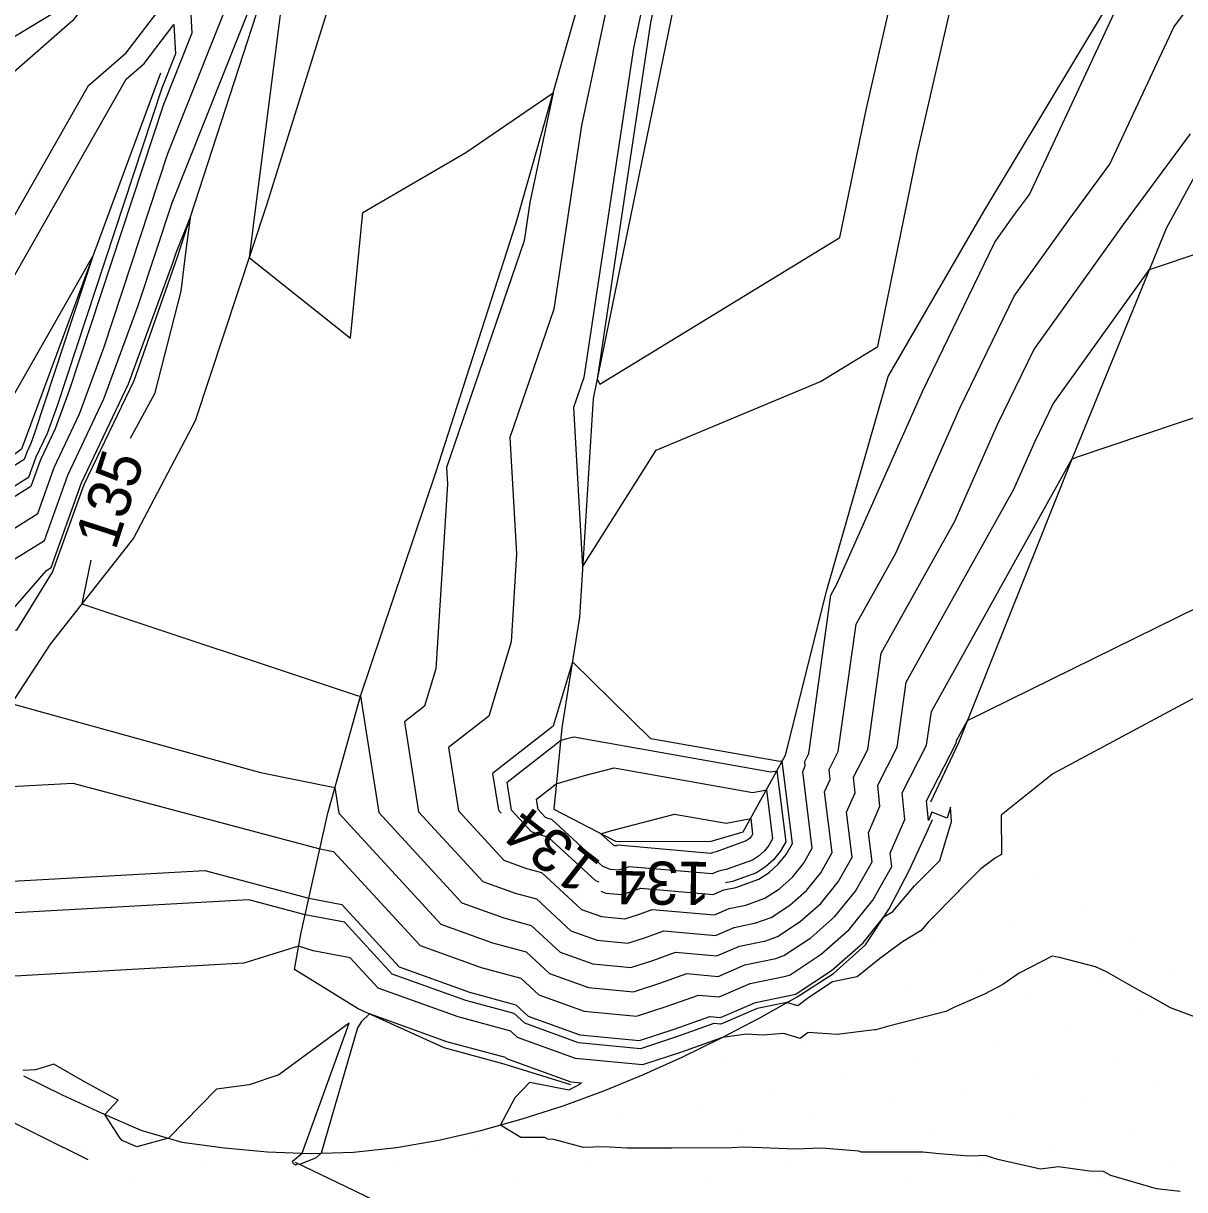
# Model space of a CAD drawing. Extents: x 2354170 to 2357230, y 866100 to 868290.
# Drawn here: x 2354863.1 to 2354917, y 867633.7 to 867687.8 of the extents above; entities that cross this region are included whole.
import ezdxf

# ---------------------------------------------------------------- set-up
doc = ezdxf.new("R2010")
doc.units = 0
for name, color, linetype in [('Default', 7, 'Continuous'), ('DTM Contours Major', 7, 'Continuous'), ('DTM Contours Major Text', 7, 'Continuous'), ('DTM Contours Minor', 7, 'Continuous'), ('DTM Contours Minor Text', 7, 'Continuous'), ('Exist DTM Breakline', 7, 'Continuous'), ('Exist DTM Scan Elevation Point', 7, 'Continuous'), ('Exist Roads EOP', 7, 'Continuous'), ('PH Exist DTM Breakline', 7, 'Continuous')]:
    doc.layers.add(name, color=color, linetype=linetype)

msp = doc.modelspace()

# ---------------------------------------------------------------- linework, layer by layer
at = {"layer": 'Default'}
for points in [[(2354896.674, 867646.917), (2354897.558, 867647.236), (2354898.231, 867647.678), (2354898.833, 867648.209), (2354899.342, 867648.845), (2354899.757, 867649.568), (2354899.315, 867653.121), (2354899.428, 867653.378), (2354899.407, 867653.583), (2354899.595, 867653.95), (2354900.621, 867661.307), (2354900.885, 867661.78), (2354904.867, 867670.758), (2354908.228, 867677.692), (2354909.15, 867678.977), (2354909.834, 867679.906), (2354914.885, 867690.723), (2354915.009, 867690.89), (2354914.215, 867691.987), (2354907.945, 867698.041), (2354907.868, 867701.141), (2354905.197, 867705.767), (2354910.022, 867724.33)], [(2354897.136, 867646.092), (2354897.849, 867646.349), (2354898.716, 867646.918), (2354899.491, 867647.602), (2354900.146, 867648.421), (2354900.68, 867649.353), (2354900.329, 867652.174), (2354900.585, 867652.756), (2354900.538, 867653.218), (2354900.962, 867654.048), (2354901.787, 867659.958), (2354903.628, 867663.261), (2354906.613, 867669.991), (2354909.132, 867675.189), (2354911.681, 867678.745), (2354913.574, 867681.314), (2354916.544, 867687.672), (2354918.992, 867690.974), (2354914.316, 867697.432), (2354916.41, 867706.458), (2354909.97, 867703.985), (2354907.669, 867707.97), (2354909.995, 867716.917), (2354917.117, 867721.49)], [(2354896.049, 867708.014), (2354894.672, 867703.576), (2354892.961, 867696.734), (2354892.29, 867690.67), (2354891.446, 867686.696), (2354889.152, 867671.415), (2354888.672, 867670.013), (2354889.093, 867662.618), (2354892.502, 867668.039), (2354900.131, 867671.221), (2354902.797, 867672.847), (2354904.625, 867681.785), (2354906.377, 867689.426), (2354902.731, 867692.948), (2354902.494, 867702.422), (2354902.556, 867703.609)], [(2354861.027, 867663.365), (2354863.788, 867665.097), (2354864.551, 867667.228), (2354865.733, 867669.725), (2354866.854, 867672.78), (2354869.828, 867681.8), (2354873.222, 867690.32), (2354872.956, 867695.182), (2354876.567, 867698.991), (2354877.334, 867700.032), (2354877.673, 867701.216), (2354872.487, 867706.367), (2354870.699, 867705.463), (2354862.099, 867699.264), (2354868.646, 867692.208), (2354865.413, 867687.975), (2354860.924, 867684.057)], [(2354862.61, 867662.908), (2354864.104, 867663.845), (2354865.188, 867666.871), (2354866.867, 867670.418), (2354868.459, 867674.754), (2354870.031, 867679.524), (2354875.496, 867693.24)], [(2354890.847, 867691.617), (2354889.042, 867683.114), (2354887.762, 867674.587), (2354885.719, 867668.624), (2354886.026, 867663.222), (2354885.771, 867659.138), (2354884.737, 867655.686), (2354882.865, 867654.229), (2354883.327, 867651.289), (2354885.428, 867649.001), (2354886.487, 867648.622), (2354887.182, 867648.434), (2354889.041, 867646.722), (2354889.975, 867646.383), (2354891.052, 867646.279), (2354891.68, 867646.485), (2354892.326, 867646.716), (2354895.213, 867646.465), (2354895.891, 867646.755), (2354896.674, 867646.917)], [(2354875.358, 867690.667), (2354873.872, 867679.062), (2354873.611, 867676.981), (2354878.308, 867673.232), (2354878.882, 867679.069), (2354883.662, 867681.846), (2354887.721, 867684.63), (2354886.639, 867679.531), (2354886.372, 867677.758), (2354882.766, 867667.234), (2354882.81, 867666.459), (2354882.273, 867657.879), (2354881.756, 867656.154), (2354880.821, 867655.426), (2354881.477, 867651.256), (2354884.456, 867648.01), (2354885.959, 867647.473), (2354886.943, 867647.207), (2354888.546, 867645.731), (2354889.773, 867645.285), (2354891.188, 867645.149), (2354892.013, 867645.42), (2354892.862, 867645.723), (2354895.268, 867645.514), (2354896.135, 867645.885), (2354897.136, 867646.092)], [(2354821.668, 867684.348), (2354834.924, 867678.504), (2354845.732, 867673.016), (2354852.335, 867673.456), (2354855.467, 867672.258), (2354860.134, 867674.404), (2354866.15, 867684.956), (2354867.902, 867686.485), (2354870.791, 867690.268), (2354870.948, 867687.399), (2354869.624, 867684.075), (2354865.25, 867670.805), (2354864.6, 867669.033), (2354863.914, 867667.585), (2354863.471, 867666.349), (2354859.443, 867663.822), (2354858.963, 867663.271), (2354857.963, 867663.35), (2354855.874, 867664.008), (2354853.847, 867664.45), (2354851.754, 867665.414), (2354851.032, 867665.675)], [(2354798.963, 867685.595), (2354803.366, 867683.513), (2354803.58, 867683.417), (2354814.854, 867677.36), (2354816.783, 867676.494), (2354827.925, 867671.791), (2354834.927, 867668.631), (2354843.516, 867665.535), (2354850.796, 867662.18), (2354857.852, 867660.642), (2354858.189, 867660.536), (2354862.245, 867660.214), (2354864.193, 867662.451), (2354864.421, 867662.593), (2354865.826, 867666.514), (2354868.001, 867671.11), (2354870.064, 867676.729), (2354870.235, 867677.249), (2354870.861, 867678.82), (2354870.653, 867677.198), (2354870.431, 867675.424), (2354869.207, 867670.652), (2354868.075, 867668.583)], [(2354866.251, 867662.926), (2354865.834, 867660.901), (2354878.627, 867656.647), (2354878.778, 867656.617), (2354879.626, 867651.222), (2354883.485, 867647.02), (2354885.43, 867646.324), (2354886.705, 867645.979), (2354888.052, 867644.74), (2354889.571, 867644.187), (2354891.324, 867644.019), (2354892.346, 867644.355), (2354893.397, 867644.73), (2354895.323, 867644.563), (2354896.379, 867645.014), (2354897.599, 867645.267), (2354898.139, 867645.462), (2354899.2, 867646.158), (2354900.149, 867646.994), (2354900.951, 867647.997), (2354901.604, 867649.137), (2354901.344, 867651.228), (2354901.742, 867652.134), (2354901.668, 867652.853), (2354902.33, 867654.146), (2354902.952, 867658.61), (2354906.37, 867664.743), (2354908.358, 867669.224), (2354910.036, 867672.686), (2354914.212, 867678.512), (2354917.314, 867682.721)], [(2354862.558, 867656.271), (2354874.139, 867653.078), (2354877.589, 867652.373), (2354877.776, 867651.189), (2354882.513, 867646.029), (2354884.902, 867645.175), (2354886.467, 867644.752), (2354887.557, 867643.748), (2354889.37, 867643.089), (2354891.46, 867642.889), (2354892.679, 867643.289), (2354893.933, 867643.737), (2354895.378, 867643.612), (2354896.623, 867644.144), (2354898.061, 867644.441), (2354898.43, 867644.574), (2354899.685, 867645.398), (2354900.806, 867646.387), (2354901.755, 867647.573), (2354902.528, 867648.921), (2354902.359, 867650.281), (2354902.899, 867651.511), (2354902.799, 867652.488), (2354903.697, 867654.243), (2354904.118, 867657.261), (2354909.113, 867666.224), (2354910.104, 867668.457), (2354910.94, 867670.183), (2354915.411, 867676.42), (2354917.946, 867677.272)], [(2354862.234, 867669.822), (2354866.353, 867677.046), (2354863.645, 867668.83), (2354863.466, 867668.341), (2354863.277, 867667.942), (2354863.155, 867667.601), (2354858.124, 867664.445)], [(2354861.967, 867652.39), (2354865.417, 867652.582), (2354876.886, 867649.531), (2354877.53, 867649.408), (2354881.541, 867645.039), (2354884.373, 867644.026), (2354886.229, 867643.524), (2354887.062, 867642.757), (2354889.168, 867641.992), (2354891.597, 867641.759), (2354893.012, 867642.224), (2354894.469, 867642.744), (2354895.433, 867642.661), (2354896.867, 867643.273), (2354898.523, 867643.616), (2354898.721, 867643.687), (2354900.169, 867644.638), (2354901.464, 867645.78), (2354902.559, 867647.148), (2354903.451, 867648.705), (2354903.373, 867649.334), (2354904.056, 867650.889), (2354903.93, 867652.123), (2354905.064, 867654.341), (2354905.283, 867655.912), (2354911.808, 867667.62), (2354911.881, 867667.655), (2354912.066, 867667.725), (2354926.006, 867672.41)], [(2354862.344, 867648.008), (2354871.543, 867648.521), (2354876.373, 867647.236), (2354877.912, 867646.943), (2354880.569, 867644.049), (2354883.845, 867642.877), (2354885.991, 867642.297), (2354886.568, 867641.766), (2354888.966, 867640.894), (2354891.733, 867640.629), (2354893.345, 867641.158), (2354895.005, 867641.751), (2354895.488, 867641.709), (2354897.112, 867642.403), (2354898.986, 867642.791), (2354899.011, 867642.8), (2354900.654, 867643.878), (2354902.122, 867645.172), (2354903.081, 867646.372), (2354903.5, 867646.627), (2354904.508, 867647.813), (2354904.919, 867648.23), (2354905.178, 867648.495), (2354905.675, 867648.992), (2354906.215, 867650.807), (2354906.173, 867651.464), (2354906.023, 867650.957), (2354905.305, 867651.23), (2354905.153, 867650.851), (2354905.06, 867651.758), (2354906.431, 867654.439), (2354906.449, 867654.564), (2354906.967, 867655.493), (2354918.665, 867661.251)], [(2354898.252, 867653.578), (2354892.261, 867654.644), (2354888.616, 867658.218), (2354887.718, 867655.218), (2354884.909, 867653.032), (2354885.178, 867651.322), (2354885.305, 867651.184)], [(2354889.942, 867647.566), (2354890.176, 867647.48), (2354890.916, 867647.409), (2354891.347, 867647.551), (2354891.79, 867647.709), (2354895.158, 867647.417), (2354895.647, 867647.626), (2354896.212, 867647.743), (2354897.267, 867648.123), (2354897.747, 867648.438), (2354898.175, 867648.816), (2354898.538, 867649.269), (2354898.833, 867649.784), (2354898.358, 867653.6), (2354898.252, 867653.578)], [(2354890.553, 867653.295), (2354897.001, 867652.148), (2354897.627, 867652.273), (2354897.909, 867650), (2354897.733, 867649.693), (2354897.517, 867649.423), (2354897.262, 867649.198), (2354896.977, 867649.011), (2354895.749, 867648.568), (2354895.403, 867648.496), (2354895.103, 867648.368), (2354891.254, 867648.702), (2354891.014, 867648.616), (2354890.78, 867648.539), (2354890.378, 867648.578), (2354890.03, 867648.704), (2354887.658, 867650.889), (2354887.544, 867650.92), (2354887.371, 867650.982), (2354887.028, 867651.355), (2354886.953, 867651.835), (2354887.867, 867652.546), (2354889.174, 867652.935), (2354890.553, 867653.295)], [(2354893.364, 867651.142), (2354895.75, 867650.718), (2354896.895, 867650.946), (2354896.985, 867650.216), (2354896.929, 867650.117), (2354896.86, 867650.031), (2354896.778, 867649.958), (2354896.686, 867649.898), (2354895.287, 867649.393), (2354895.159, 867649.367), (2354895.048, 867649.319), (2354890.719, 867649.695), (2354890.681, 867649.682), (2354890.643, 867649.67), (2354890.58, 867649.676), (2354890.525, 867649.696), (2354889.941, 867650.233), (2354890.389, 867650.366), (2354893.364, 867651.142)], [(2354917.927, 867641.574), (2354916.388, 867642.154), (2354915.605, 867642.595), (2354914.931, 867642.955), (2354913.422, 867643.826), (2354912.902, 867644.059), (2354911.233, 867644.489), (2354910.9, 867644.546), (2354909.356, 867643.757), (2354908.609, 867643.228), (2354907.75, 867642.783), (2354906.332, 867642.172), (2354905.959, 867641.984), (2354903.245, 867641.281), (2354902.71, 867641.136), (2354902.645, 867641.13), (2354900.916, 867640.907), (2354899.563, 867641.002), (2354899.185, 867640.728), (2354898.44, 867640.954), (2354897.438, 867640.875), (2354896.696, 867640.928), (2354895.59, 867640.778), (2354895.543, 867640.758), (2354895.54, 867640.758), (2354893.678, 867640.093), (2354891.869, 867639.499), (2354888.764, 867639.796), (2354886.073, 867640.775), (2354885.753, 867641.069), (2354883.316, 867641.728), (2354879.598, 867643.058), (2354878.294, 867644.478), (2354876.587, 867644.803), (2354875.902, 867645.015), (2354873.363, 867644.22), (2354873.363, 867644.22), (2354862.721, 867643.627)], [(2354916.83, 867633.632), (2354915.744, 867633.744), (2354913.623, 867634.375), (2354913.278, 867634.547), (2354912.625, 867634.576), (2354911.186, 867634.768), (2354910.355, 867634.66), (2354908.375, 867635.11), (2354907.775, 867635.292), (2354907.472, 867635.287), (2354907.042, 867635.272), (2354905.649, 867635.38), (2354904.883, 867635.45), (2354902.247, 867635.447), (2354902.027, 867635.449), (2354901.913, 867635.492), (2354900.185, 867635.634), (2354898.983, 867635.595), (2354897.417, 867635.645), (2354896.568, 867635.68), (2354896.022, 867635.65), (2354893.251, 867635.638), (2354893.017, 867635.639), (2354892.889, 867635.643), (2354891.164, 867635.639), (2354890.061, 867635.702), (2354889.136, 867635.66), (2354887.761, 867636.038), (2354887.471, 867636.057), (2354887.343, 867636.125), (2354886.218, 867636.134), (2354885.279, 867636.711), (2354885.962, 867637.995), (2354886.635, 867638.707), (2354888.457, 867638.346), (2354888.822, 867638.531), (2354889.04, 867638.653), (2354888.563, 867638.699), (2354885.578, 867639.783), (2354885.515, 867639.842), (2354882.788, 867640.579), (2354879.188, 867641.867), (2354878.824, 867641.521), (2354878.635, 867641.215), (2354876.958, 867635.407), (2354876.691, 867635.174), (2354875.939, 867634.885), (2354875.863, 867634.905), (2354875.753, 867634.852), (2354875.659, 867634.904), (2354875.616, 867635.028), (2354876.074, 867635.407), (2354878.245, 867641.446), (2354874.988, 867639.044), (2354873.614, 867638.576), (2354872.09, 867638.373), (2354869.865, 867636.093), (2354868.391, 867635.697), (2354867.706, 867635.985), (2354867.603, 867636.112), (2354866.91, 867637.195), (2354867.529, 867637.86), (2354865.996, 867638.695), (2354864.532, 867639.54), (2354863.69, 867639.277), (2354863.687, 867639.278), (2354863.098, 867639.245)]]:
    msp.add_lwpolyline(points, dxfattribs=at)
at = {"layer": 'DTM Contours Major'}
for points in [[(2354798.963, 867685.595), (2354803.366, 867683.513), (2354803.58, 867683.417), (2354814.854, 867677.36), (2354816.783, 867676.494), (2354827.925, 867671.791), (2354834.927, 867668.631), (2354843.516, 867665.535), (2354850.796, 867662.18), (2354857.852, 867660.642), (2354858.189, 867660.536), (2354862.245, 867660.214), (2354864.193, 867662.451), (2354864.421, 867662.593), (2354865.826, 867666.514), (2354868.001, 867671.11), (2354870.064, 867676.729), (2354870.235, 867677.249), (2354870.861, 867678.82), (2354870.653, 867677.198), (2354870.431, 867675.424), (2354869.207, 867670.652), (2354868.075, 867668.583)], [(2354866.251, 867662.926), (2354865.834, 867660.901), (2354878.627, 867656.647), (2354878.778, 867656.617), (2354879.626, 867651.222), (2354883.485, 867647.02), (2354885.43, 867646.324), (2354886.705, 867645.979), (2354888.052, 867644.74), (2354889.571, 867644.187), (2354891.324, 867644.019), (2354892.346, 867644.355), (2354893.397, 867644.73), (2354895.323, 867644.563), (2354896.379, 867645.014), (2354897.599, 867645.267), (2354898.139, 867645.462), (2354899.2, 867646.158), (2354900.149, 867646.994), (2354900.951, 867647.997), (2354901.604, 867649.137), (2354901.344, 867651.228), (2354901.742, 867652.134), (2354901.668, 867652.853), (2354902.33, 867654.146), (2354902.952, 867658.61), (2354906.37, 867664.743), (2354908.358, 867669.224), (2354910.036, 867672.686), (2354914.212, 867678.512), (2354917.314, 867682.721)]]:
    msp.add_lwpolyline(points, dxfattribs=at)
at = {"layer": 'DTM Contours Minor'}
for points in [[(2354898.825, 867714.44), (2354896.166, 867707.02), (2354894.922, 867703.011), (2354893.576, 867697.629), (2354892.77, 867690.354), (2354892.248, 867687.891), (2354889.761, 867671.328), (2354889.883, 867671.106), (2354901.037, 867677.909), (2354902.25, 867683.841), (2354903.413, 867688.913), (2354900.992, 867691.25), (2354900.835, 867697.538), (2354901.122, 867703.037)], [(2354860.834, 867672.877), (2354867.892, 867685.256), (2354868.731, 867685.988), (2354870.115, 867687.8), (2354870.19, 867686.426), (2354869.556, 867684.834), (2354864.715, 867670.146), (2354864.222, 867668.803), (2354863.702, 867667.704), (2354863.366, 867666.767), (2354858.915, 867663.975)], [(2354919.97, 867657.859), (2354910.92, 867653.005), (2354908.519, 867651.101), (2354908.535, 867649.272), (2354908.264, 867649.116), (2354907.586, 867648.599), (2354906.566, 867647.578), (2354906.527, 867647.538), (2354905.134, 867646.122), (2354904.814, 867645.745), (2354903.948, 867645.217), (2354902.876, 867644.423), (2354901.843, 867643.582), (2354900.686, 867643.351), (2354899.602, 867642.623), (2354899.083, 867642.247), (2354898.579, 867642.399), (2354897.193, 867642.113), (2354895.506, 867641.392), (2354895.183, 867641.42), (2354893.456, 867640.803), (2354891.778, 867640.252), (2354888.899, 867640.528), (2354886.403, 867641.435), (2354885.912, 867641.888), (2354883.669, 867642.494), (2354880.245, 867643.718), (2354878.04, 867646.121), (2354876.202, 867646.471), (2354873.585, 867647.168), (2354862.47, 867646.548)], [(2354889.855, 867647.987), (2354889.7, 867648.044), (2354887.499, 867650.071), (2354887.192, 867650.154), (2354886.724, 867650.321), (2354885.795, 867651.333), (2354885.59, 867652.633), (2354888.065, 867654.559), (2354888.364, 867654.648), (2354888.678, 867654.73)], [(2354888.678, 867654.73), (2354897.835, 867653.102), (2354898.115, 867653.157), (2354898.525, 867649.856), (2354898.27, 867649.41), (2354897.956, 867649.018), (2354897.585, 867648.692), (2354897.17, 867648.419), (2354896.058, 867648.018), (2354895.731, 867647.95)]]:
    msp.add_lwpolyline(points, dxfattribs=at)
at = {"layer": 'Exist DTM Breakline'}
msp.add_lwpolyline([(2354866.127, 867635.092), (2354863.888, 867636.204), (2354861.649, 867637.316)], dxfattribs=at)
at = {"layer": 'Exist DTM Scan Elevation Point'}
for p, q in [((2354906.1, 867650.883), (2354906.1, 867650.883)), ((2354908.185, 867649.504), (2354908.185, 867649.504)), ((2354904.721, 867648.798), (2354904.721, 867648.798)), ((2354910.27, 867648.124), (2354910.27, 867648.124)), ((2354906.806, 867647.419), (2354906.806, 867647.419)), ((2354912.355, 867646.745), (2354912.355, 867646.745)), ((2354908.891, 867646.039), (2354908.891, 867646.039)), ((2354905.426, 867645.334), (2354905.426, 867645.334)), ((2354914.44, 867645.365), (2354914.44, 867645.365)), ((2354910.976, 867644.66), (2354910.976, 867644.66)), ((2354907.511, 867643.954), (2354907.511, 867643.954)), ((2354916.525, 867643.986), (2354916.525, 867643.986)), ((2354904.047, 867643.249), (2354904.047, 867643.249)), ((2354913.061, 867643.28), (2354913.061, 867643.28)), ((2354900.582, 867642.543), (2354900.582, 867642.543)), ((2354909.596, 867642.575), (2354909.596, 867642.575)), ((2354906.132, 867641.869), (2354906.132, 867641.869)), ((2354915.146, 867641.901), (2354915.146, 867641.901)), ((2354902.667, 867641.164), (2354902.667, 867641.164)), ((2354911.681, 867641.195), (2354911.681, 867641.195)), ((2354899.203, 867640.458), (2354899.203, 867640.458)), ((2354908.217, 867640.49), (2354908.217, 867640.49)), ((2354904.752, 867639.784), (2354904.752, 867639.784)), ((2354913.766, 867639.816), (2354913.766, 867639.816)), ((2354895.739, 867639.753), (2354895.739, 867639.753)), ((2354901.288, 867639.079), (2354901.288, 867639.079)), ((2354910.302, 867639.11), (2354910.302, 867639.11)), ((2354897.824, 867638.373), (2354897.824, 867638.373)), ((2354906.837, 867638.405), (2354906.837, 867638.405)), ((2354915.851, 867638.437), (2354915.851, 867638.437)), ((2354894.359, 867637.668), (2354894.359, 867637.668)), ((2354903.373, 867637.699), (2354903.373, 867637.699)), ((2354912.387, 867637.731), (2354912.387, 867637.731)), ((2354863.853, 867636.867), (2354863.853, 867636.867)), ((2354890.895, 867636.962), (2354890.895, 867636.962)), ((2354899.909, 867636.994), (2354899.909, 867636.994)), ((2354908.922, 867637.025), (2354908.922, 867637.025)), ((2354887.43, 867636.256), (2354887.43, 867636.256)), ((2354896.444, 867636.288), (2354896.444, 867636.288)), ((2354905.458, 867636.32), (2354905.458, 867636.32)), ((2354914.472, 867636.352), (2354914.472, 867636.352)), ((2354865.938, 867635.488), (2354865.938, 867635.488)), ((2354883.966, 867635.551), (2354883.966, 867635.551)), ((2354892.98, 867635.583), (2354892.98, 867635.583)), ((2354901.994, 867635.614), (2354901.994, 867635.614)), ((2354911.007, 867635.646), (2354911.007, 867635.646)), ((2354898.529, 867634.909), (2354898.529, 867634.909)), ((2354907.543, 867634.94), (2354907.543, 867634.94)), ((2354916.557, 867634.972), (2354916.557, 867634.972)), ((2354871.488, 867634.814), (2354871.488, 867634.814)), ((2354880.502, 867634.845), (2354880.502, 867634.845)), ((2354889.515, 867634.877), (2354889.515, 867634.877)), ((2354868.023, 867634.108), (2354868.023, 867634.108)), ((2354877.037, 867634.14), (2354877.037, 867634.14)), ((2354886.051, 867634.172), (2354886.051, 867634.172)), ((2354895.065, 867634.203), (2354895.065, 867634.203)), ((2354904.079, 867634.235), (2354904.079, 867634.235)), ((2354913.092, 867634.267), (2354913.092, 867634.267))]:
    msp.add_line(p, q, dxfattribs=at)
at = {"layer": 'Exist Roads EOP'}
for points in [[(2354863.123, 867638.987), (2354864.924, 867638.117), (2354866.736, 867637.271), (2354868.571, 867636.475), (2354870.486, 867635.91), (2354872.469, 867635.652), (2354874.46, 867635.473), (2354876.458, 867635.392), (2354878.457, 867635.453), (2354880.445, 867635.669), (2354882.415, 867636.012), (2354884.364, 867636.457), (2354886.291, 867636.992), (2354888.194, 867637.608), (2354890.071, 867638.298), (2354891.922, 867639.055), (2354893.746, 867639.875), (2354895.543, 867640.754), (2354897.313, 867641.685), (2354899.054, 867642.668), (2354900.736, 867643.749), (2354902.222, 867645.08), (2354903.329, 867646.743), (2354904.246, 867648.519), (2354905.093, 867650.331), (2354905.343, 867650.899)], [(2354947.831, 867598.927), (2354942.638, 867601.934), (2354937.446, 867604.94), (2354932.162, 867607.774), (2354926.758, 867610.38), (2354921.353, 867612.986), (2354915.949, 867615.592), (2354910.544, 867618.198), (2354905.14, 867620.804), (2354899.735, 867623.411), (2354894.331, 867626.017), (2354888.926, 867628.623), (2354883.522, 867631.229), (2354878.117, 867633.835), (2354875.757, 867634.973)]]:
    msp.add_lwpolyline(points, dxfattribs=at)
at = {"layer": 'PH Exist DTM Breakline'}
for points in [[(2354917.994, 867821.09), (2354915.083, 867810.677), (2354911.414, 867800.482), (2354908.54, 867791.731), (2354905.459, 867781.632), (2354902.527, 867771.531), (2354898.991, 867758.927), (2354895.729, 867747.582), (2354892.733, 867736.818), (2354889.538, 867725.068), (2354886.471, 867718.711), (2354885.034, 867716.352), (2354883.634, 867712.956), (2354882.286, 867706.629), (2354879.656, 867699.522), (2354877.733, 867690.075), (2354874.403, 867679.369), (2354871.097, 867669.4), (2354868.232, 867663.944), (2354864.362, 867659.032), (2354861.741, 867655.019), (2354856.706, 867652.259), (2354854.063, 867651.226), (2354842.325, 867650.345)], [(2354888.542, 867638.583), (2354885.456, 867639.538), (2354882.657, 867640.295), (2354878.662, 867642.105), (2354875.711, 867643.932), (2354876, 867645.567), (2354877.255, 867651.18), (2354878.779, 867656.622), (2354882.271, 867667.002), (2354886.008, 867678.591), (2354889.883, 867692.251), (2354893.584, 867706.044), (2354896.658, 867716.247), (2354899.235, 867728.401), (2354901.949, 867736.961), (2354906.38, 867747.234), (2354908.937, 867758.134), (2354911.889, 867769.49), (2354915.853, 867783.682), (2354920.077, 867796.759)], [(2354916.445, 867764.064), (2354912.011, 867749.929), (2354904.129, 867724.772), (2354895.841, 867700.928), (2354893.555, 867689.839), (2354889.579, 867670.44), (2354888.948, 867660.282), (2354888.124, 867655.154), (2354887.751, 867651.368), (2354890.618, 867649.882), (2354895.016, 867649.878), (2354896.548, 867650.318), (2354898.509, 867653.873), (2354900.426, 867661.533), (2354903.282, 867671.454), (2354907.716, 867679.109), (2354914.797, 867690.885)], [(2355083.174, 867686.492), (2355059.58, 867693.387), (2355041.601, 867698.825), (2355016.963, 867706.485), (2355005.857, 867709.728), (2354994.918, 867712.624), (2354985.543, 867714.322), (2354975.449, 867715.583), (2354966.089, 867715.857), (2354961.037, 867715.506), (2354953.904, 867713.968), (2354947.331, 867711.607), (2354938.851, 867706.358), (2354931.202, 867698.348), (2354924.957, 867691.099), (2354918.909, 867683.321), (2354916.193, 867678.33), (2354911.838, 867667.695), (2354906.549, 867654.447), (2354905.251, 867651.697)], [(2354882.286, 867706.629), (2354876.769, 867700.156), (2354872.268, 867695.659), (2354864.671, 867688.419), (2354856.089, 867683.226), (2354849.909, 867680.613), (2354837.905, 867679.424), (2354820.238, 867686.206), (2354794.609, 867694.799), (2354779.186, 867701.173), (2354753.804, 867712.704)], [(2354869.494, 867685.531), (2354863.034, 867668.078), (2354857.889, 867664.271), (2354855.077, 867665.366), (2354827.843, 867676.32), (2354799.133, 867689.162), (2354770.642, 867702.038), (2354752.315, 867710.319)], [(2354756.601, 867704.338), (2354773.498, 867695.237), (2354790.706, 867688.559), (2354804.184, 867682.422), (2354815.95, 867676.507), (2354827.944, 867670.782), (2354837.701, 867665.62), (2354849.28, 867661.053), (2354858.233, 867659.993), (2354862.815, 867659.683), (2354864.477, 867662.369), (2354865.94, 867666.45), (2354868.269, 867671.273), (2354870.26, 867676.971), (2354875.585, 867693.355)]]:
    msp.add_lwpolyline(points, dxfattribs=at)

# ---------------------------------------------------------------- texts
at = {"layer": 'Default'}
for s, rotation, p in [('135', 72.1303, (2354867.393, 867663.341)), ('134', 142.0351, (2354890.031, 867648.86))]:
    msp.add_text(s, height=2, rotation=rotation, dxfattribs=at).set_placement(p)
at = {"layer": 'DTM Contours Major Text'}
msp.add_text('135', height=2, rotation=72.1303, dxfattribs=at).set_placement((2354867.393, 867663.341))
at = {"layer": 'DTM Contours Minor Text'}
msp.add_text('134', height=2, rotation=179.6365, dxfattribs=at).set_placement((2354895.031, 867648.924))

doc.saveas('drawing.dxf')
